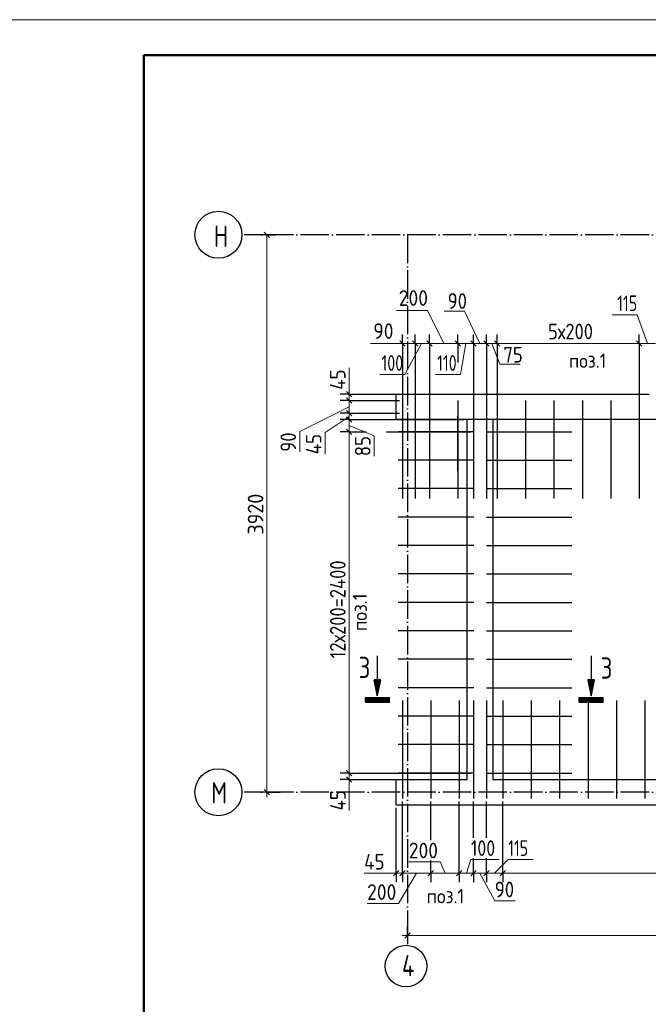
# Model space of a CAD drawing. Header units: millimetres. Extents: x -49773 to 2322955, y -3321 to 58485.
# Tile 546 of 580: x 2158809 to 2167648, y 34378 to 48225. Entities that reach past the tile are written whole.
import ezdxf

# ---------------------------------------------------------------- set-up
doc = ezdxf.new("R2010")
doc.units = ezdxf.units.MM
doc.linetypes.add('______11', pattern=[500, 400, -50, 0, -50])
doc.linetypes.add('______5', pattern=[1100, 800, -100, 100, -100])
for name, color, linetype, lineweight in [('Standard', 7, 'Continuous', 25), ('Арм.стержн. вертикальными 1', 22, 'Continuous', 35), ('Размерная линия_ общее', 7, 'Continuous', 13), ('Стена_ общее', 7, 'Continuous', 35)]:
    doc.layers.add(name, color=color, linetype=linetype, lineweight=lineweight)
doc.layers.add('Осевая линия_ общее', color=7, linetype='______5', lineweight=13, true_color=0xa0a0a0)
doc.styles.add('ISOCPEUR', font='txt')

msp = doc.modelspace()

# ---------------------------------------------------------------- linework, layer by layer
at = {"layer": 'Standard', "color": 7, "linetype": 'Continuous', "lineweight": -3, "transparency": 33554687}
for p, q in [((2163837.6, 39277.8), (2163837.6, 38940.3)), ((2166844.3, 39277.8), (2166844.3, 38940.3)), ((2163795.3, 38938.1), (2163879.9, 38938.1)), ((2163837.6, 38726.8), (2163795.3, 38938.1)), ((2163798, 38935.8), (2163877.2, 38935.8)), ((2163837.6, 38738.3), (2163798, 38935.8)), ((2163800.9, 38933.6), (2163874.3, 38933.6)), ((2163837.6, 38749.8), (2163800.9, 38933.6)), ((2163803.6, 38931.3), (2163871.6, 38931.3)), ((2163837.6, 38761.2), (2163803.6, 38931.3)), ((2163806.3, 38929.1), (2163868.9, 38929.1)), ((2163837.6, 38772.7), (2163806.3, 38929.1)), ((2163809, 38926.8), (2163866.2, 38926.8)), ((2163837.6, 38784.2), (2163809, 38926.8)), ((2163811.7, 38924.6), (2163863.5, 38924.6)), ((2163837.6, 38795.7), (2163811.7, 38924.6)), ((2163814.7, 38922.3), (2163860.6, 38922.3)), ((2163837.6, 38807.1), (2163814.7, 38922.3)), ((2163817.4, 38920.1), (2163857.8, 38920.1)), ((2163837.6, 38818.6), (2163817.4, 38920.1)), ((2163820.1, 38917.8), (2163855.2, 38917.8)), ((2163837.6, 38830.1), (2163820.1, 38917.8)), ((2163822.8, 38915.6), (2163852.4, 38915.6)), ((2163837.6, 38841.6), (2163822.8, 38915.6)), ((2163825.5, 38913.3), (2163849.7, 38913.3)), ((2163837.6, 38853), (2163825.5, 38913.3)), ((2163828.4, 38911.1), (2163846.8, 38911.1)), ((2163837.6, 38864.5), (2163828.4, 38911.1)), ((2163879.9, 38938.1), (2163837.6, 38726.8)), ((2163877.2, 38935.8), (2163837.6, 38738.3)), ((2163874.3, 38933.6), (2163837.6, 38749.8)), ((2163871.6, 38931.3), (2163837.6, 38761.2)), ((2163868.9, 38929.1), (2163837.6, 38772.7)), ((2163866.2, 38926.8), (2163837.6, 38784.2)), ((2163863.5, 38924.6), (2163837.6, 38795.7)), ((2163860.6, 38922.3), (2163837.6, 38807.1)), ((2163857.8, 38920.1), (2163837.6, 38818.6)), ((2163855.2, 38917.8), (2163837.6, 38830.1)), ((2163852.4, 38915.6), (2163837.6, 38841.6)), ((2163849.7, 38913.3), (2163837.6, 38853)), ((2163846.8, 38911.1), (2163837.6, 38864.5)), ((2166802, 38938.1), (2166886.6, 38938.1)), ((2166844.3, 38726.8), (2166802, 38938.1)), ((2166804.7, 38935.8), (2166883.9, 38935.8)), ((2166844.3, 38738.3), (2166804.7, 38935.8)), ((2166807.7, 38933.6), (2166881, 38933.6)), ((2166844.3, 38749.8), (2166807.7, 38933.6)), ((2166810.4, 38931.3), (2166878.3, 38931.3)), ((2166844.3, 38761.2), (2166810.4, 38931.3)), ((2166813.1, 38929.1), (2166875.6, 38929.1)), ((2166844.3, 38772.7), (2166813.1, 38929.1)), ((2166815.8, 38926.8), (2166872.9, 38926.8)), ((2166844.3, 38784.2), (2166815.8, 38926.8)), ((2166818.5, 38924.6), (2166870.2, 38924.6)), ((2166844.3, 38795.7), (2166818.5, 38924.6)), ((2166821.4, 38922.3), (2166867.3, 38922.3)), ((2166844.3, 38807.1), (2166821.4, 38922.3)), ((2166824.1, 38920.1), (2166864.6, 38920.1)), ((2166844.3, 38818.6), (2166824.1, 38920.1)), ((2166826.8, 38917.8), (2166861.9, 38917.8)), ((2166844.3, 38830.1), (2166826.8, 38917.8)), ((2166829.5, 38915.6), (2166859.2, 38915.6)), ((2166844.3, 38841.6), (2166829.5, 38915.6)), ((2166832.2, 38913.3), (2166856.5, 38913.3)), ((2166844.3, 38853), (2166832.2, 38913.3)), ((2166835.1, 38911.1), (2166853.6, 38911.1)), ((2166844.3, 38864.5), (2166835.1, 38911.1)), ((2166886.6, 38938.1), (2166844.3, 38726.8)), ((2166883.9, 38935.8), (2166844.3, 38738.3)), ((2166881, 38933.6), (2166844.3, 38749.8)), ((2166878.3, 38931.3), (2166844.3, 38761.2)), ((2166875.6, 38929.1), (2166844.3, 38772.7)), ((2166872.9, 38926.8), (2166844.3, 38784.2)), ((2166870.2, 38924.6), (2166844.3, 38795.7)), ((2166867.3, 38922.3), (2166844.3, 38807.1)), ((2166864.6, 38920.1), (2166844.3, 38818.6)), ((2166861.9, 38917.8), (2166844.3, 38830.1)), ((2166859.2, 38915.6), (2166844.3, 38841.6)), ((2166856.5, 38913.3), (2166844.3, 38853)), ((2166853.6, 38911.1), (2166844.3, 38864.5)), ((2163831.1, 38908.8), (2163844.1, 38908.8)), ((2163837.6, 38876), (2163831.1, 38908.8)), ((2163833.8, 38906.6), (2163841.4, 38906.6)), ((2163837.6, 38887.5), (2163833.8, 38906.6)), ((2163836.5, 38904.3), (2163838.7, 38904.3)), ((2163837.6, 38898.9), (2163836.5, 38904.3)), ((2163844.1, 38908.8), (2163837.6, 38876)), ((2163841.4, 38906.6), (2163837.6, 38887.5)), ((2163838.7, 38904.3), (2163837.6, 38898.9)), ((2166837.8, 38908.8), (2166850.9, 38908.8)), ((2166844.3, 38876), (2166837.8, 38908.8)), ((2166840.5, 38906.6), (2166848.2, 38906.6)), ((2166844.3, 38887.5), (2166840.5, 38906.6)), ((2166843.2, 38904.3), (2166845.5, 38904.3)), ((2166844.3, 38898.9), (2166843.2, 38904.3)), ((2166850.9, 38908.8), (2166844.3, 38876)), ((2166848.2, 38906.6), (2166844.3, 38887.5)), ((2166845.5, 38904.3), (2166844.3, 38898.9)), ((2163668.9, 38692.8), (2164006.4, 38692.8)), ((2163671.1, 38690.6), (2164004.1, 38690.6)), ((2163671.1, 38627.6), (2163671.1, 38690.6)), ((2163673.4, 38688.3), (2164001.8, 38688.3)), ((2163673.4, 38629.8), (2163673.4, 38688.3)), ((2163675.6, 38686.1), (2163999.6, 38686.1)), ((2163675.6, 38632.1), (2163675.6, 38686.1)), ((2163677.8, 38683.8), (2163997.4, 38683.8)), ((2163677.8, 38634.3), (2163677.8, 38683.8)), ((2163997.4, 38634.3), (2163677.8, 38634.3)), ((2163680.1, 38681.6), (2163995.1, 38681.6)), ((2163680.1, 38636.6), (2163680.1, 38681.6)), ((2163995.1, 38636.6), (2163680.1, 38636.6)), ((2163682.4, 38679.3), (2163992.9, 38679.3)), ((2163682.4, 38638.8), (2163682.4, 38679.3)), ((2163992.9, 38638.8), (2163682.4, 38638.8)), ((2163684.6, 38677.1), (2163990.6, 38677.1)), ((2163684.6, 38641.1), (2163684.6, 38677.1)), ((2163990.6, 38641.1), (2163684.6, 38641.1)), ((2163686.9, 38674.8), (2163988.3, 38674.8)), ((2163686.9, 38643.3), (2163686.9, 38674.8)), ((2163988.3, 38643.3), (2163686.9, 38643.3)), ((2163689.1, 38672.6), (2163986.1, 38672.6)), ((2163689.1, 38645.6), (2163689.1, 38672.6)), ((2163986.1, 38645.6), (2163689.1, 38645.6)), ((2163691.4, 38670.3), (2163983.9, 38670.3)), ((2163691.4, 38647.8), (2163691.4, 38670.3)), ((2163983.9, 38647.8), (2163691.4, 38647.8)), ((2163693.6, 38668.1), (2163981.6, 38668.1)), ((2163693.6, 38650.1), (2163693.6, 38668.1)), ((2163981.6, 38650.1), (2163693.6, 38650.1)), ((2163695.9, 38665.8), (2163979.4, 38665.8)), ((2163695.9, 38652.3), (2163695.9, 38665.8)), ((2163979.4, 38652.3), (2163695.9, 38652.3)), ((2163698.1, 38663.6), (2163977.1, 38663.6)), ((2163698.1, 38654.6), (2163698.1, 38663.6)), ((2163977.1, 38654.6), (2163698.1, 38654.6)), ((2163700.4, 38661.3), (2163974.8, 38661.3)), ((2163700.4, 38656.8), (2163700.4, 38661.3)), ((2163974.8, 38656.8), (2163700.4, 38656.8)), ((2163702.6, 38659.1), (2163972.6, 38659.1)), ((2163972.6, 38659.1), (2163702.6, 38659.1)), ((2163702.6, 38659.1), (2163702.6, 38659.1)), ((2163970.4, 38661.3), (2163704.9, 38661.3)), ((2163704.9, 38656.8), (2163970.4, 38656.8)), ((2163968.1, 38663.6), (2163707.1, 38663.6)), ((2163707.1, 38654.6), (2163968.1, 38654.6)), ((2163965.9, 38665.8), (2163709.4, 38665.8)), ((2163709.4, 38652.3), (2163965.9, 38652.3)), ((2163963.6, 38668.1), (2163711.6, 38668.1)), ((2163711.6, 38650.1), (2163963.6, 38650.1)), ((2163961.4, 38670.3), (2163713.8, 38670.3)), ((2163713.8, 38647.8), (2163961.4, 38647.8)), ((2163974.8, 38661.3), (2163974.8, 38656.8)), ((2163977.1, 38663.6), (2163977.1, 38654.6)), ((2163979.4, 38665.8), (2163979.4, 38652.3)), ((2163981.6, 38668.1), (2163981.6, 38650.1)), ((2163983.9, 38670.3), (2163983.9, 38647.8)), ((2163986.1, 38672.6), (2163986.1, 38645.6)), ((2163988.3, 38674.8), (2163988.3, 38643.3)), ((2163990.6, 38677.1), (2163990.6, 38641.1)), ((2163992.9, 38679.3), (2163992.9, 38638.8)), ((2163995.1, 38681.6), (2163995.1, 38636.6)), ((2163997.4, 38683.8), (2163997.4, 38634.3)), ((2163999.6, 38686.1), (2163999.6, 38632.1)), ((2164001.8, 38688.3), (2164001.8, 38629.8)), ((2164004.1, 38690.6), (2164004.1, 38627.6)), ((2166675.6, 38692.8), (2167013.1, 38692.8)), ((2166677.8, 38690.6), (2167010.8, 38690.6)), ((2166677.8, 38627.6), (2166677.8, 38690.6)), ((2166680.1, 38688.3), (2167008.6, 38688.3)), ((2166680.1, 38629.8), (2166680.1, 38688.3)), ((2166682.3, 38686.1), (2167006.3, 38686.1)), ((2166682.3, 38632.1), (2166682.3, 38686.1)), ((2166684.6, 38683.8), (2167004.1, 38683.8)), ((2166684.6, 38634.3), (2166684.6, 38683.8)), ((2167004.1, 38634.3), (2166684.6, 38634.3)), ((2166686.8, 38681.6), (2167001.8, 38681.6)), ((2166686.8, 38636.6), (2166686.8, 38681.6)), ((2167001.8, 38636.6), (2166686.8, 38636.6)), ((2166689.1, 38679.3), (2166999.6, 38679.3)), ((2166689.1, 38638.8), (2166689.1, 38679.3)), ((2166999.6, 38638.8), (2166689.1, 38638.8)), ((2166691.3, 38677.1), (2166997.3, 38677.1)), ((2166691.3, 38641.1), (2166691.3, 38677.1)), ((2166997.3, 38641.1), (2166691.3, 38641.1)), ((2166693.6, 38674.8), (2166995.1, 38674.8)), ((2166693.6, 38643.3), (2166693.6, 38674.8)), ((2166995.1, 38643.3), (2166693.6, 38643.3)), ((2166695.8, 38672.6), (2166992.8, 38672.6)), ((2166695.8, 38645.6), (2166695.8, 38672.6)), ((2166992.8, 38645.6), (2166695.8, 38645.6)), ((2166698.1, 38670.3), (2166990.6, 38670.3)), ((2166698.1, 38647.8), (2166698.1, 38670.3)), ((2166990.6, 38647.8), (2166698.1, 38647.8)), ((2166700.3, 38668.1), (2166988.3, 38668.1)), ((2166700.3, 38650.1), (2166700.3, 38668.1)), ((2166988.3, 38650.1), (2166700.3, 38650.1)), ((2166702.6, 38665.8), (2166986.1, 38665.8)), ((2166702.6, 38652.3), (2166702.6, 38665.8)), ((2166986.1, 38652.3), (2166702.6, 38652.3)), ((2166704.8, 38663.6), (2166983.8, 38663.6)), ((2166704.8, 38654.6), (2166704.8, 38663.6)), ((2166983.8, 38654.6), (2166704.8, 38654.6)), ((2166707.1, 38661.3), (2166981.6, 38661.3)), ((2166707.1, 38656.8), (2166707.1, 38661.3)), ((2166981.6, 38656.8), (2166707.1, 38656.8)), ((2166709.3, 38659.1), (2166979.3, 38659.1)), ((2166979.3, 38659.1), (2166709.3, 38659.1)), ((2166709.3, 38659.1), (2166709.3, 38659.1)), ((2166977.1, 38661.3), (2166711.6, 38661.3)), ((2166711.6, 38656.8), (2166977.1, 38656.8)), ((2166974.8, 38663.6), (2166713.8, 38663.6)), ((2166713.8, 38654.6), (2166974.8, 38654.6)), ((2166972.6, 38665.8), (2166716.1, 38665.8)), ((2166716.1, 38652.3), (2166972.6, 38652.3)), ((2166970.3, 38668.1), (2166718.3, 38668.1)), ((2166718.3, 38650.1), (2166970.3, 38650.1)), ((2166968.1, 38670.3), (2166720.6, 38670.3)), ((2166720.6, 38647.8), (2166968.1, 38647.8)), ((2166981.6, 38661.3), (2166981.6, 38656.8)), ((2166983.8, 38663.6), (2166983.8, 38654.6)), ((2166986.1, 38665.8), (2166986.1, 38652.3)), ((2166988.3, 38668.1), (2166988.3, 38650.1)), ((2166990.6, 38670.3), (2166990.6, 38647.8)), ((2166992.8, 38672.6), (2166992.8, 38645.6)), ((2166995.1, 38674.8), (2166995.1, 38643.3)), ((2166997.3, 38677.1), (2166997.3, 38641.1)), ((2166999.6, 38679.3), (2166999.6, 38638.8)), ((2167001.8, 38681.6), (2167001.8, 38636.6)), ((2167004.1, 38683.8), (2167004.1, 38634.3)), ((2167006.3, 38686.1), (2167006.3, 38632.1)), ((2167008.6, 38688.3), (2167008.6, 38629.8)), ((2167010.8, 38690.6), (2167010.8, 38627.6)), ((2164004.1, 38627.6), (2163671.1, 38627.6)), ((2164001.8, 38629.8), (2163673.4, 38629.8)), ((2163999.6, 38632.1), (2163675.6, 38632.1)), ((2167010.8, 38627.6), (2166677.8, 38627.6)), ((2167008.6, 38629.8), (2166680.1, 38629.8)), ((2167006.3, 38632.1), (2166682.3, 38632.1))]:
    msp.add_line(p, q, dxfattribs=at)
at = {"layer": 'Standard', "color": 7, "linetype": 'Continuous', "lineweight": 13, "transparency": 33554687}
msp.add_lwpolyline([(2158554.9, 6224.7), (2217954.9, 6224.7), (2217954.9, 48224.7), (2158554.9, 48224.7), (2158554.9, 6224.7)], close=True, dxfattribs=at)
at = {"layer": 'Standard', "color": 7, "linetype": 'Continuous', "lineweight": 50, "transparency": 33554687}
msp.add_lwpolyline([(2160554.9, 47724.7), (2217454.9, 47724.7), (2217454.9, 6724.7), (2160554.9, 6724.7), (2160554.9, 47724.7)], close=True, dxfattribs=at)
at = {"layer": 'Standard', "color": 7, "linetype": 'Continuous', "lineweight": -3, "transparency": 33554687}
for points in [[(2163837.6, 38940.3), (2163792.6, 38940.3), (2163837.6, 38715.3), (2163882.6, 38940.3), (2163837.6, 38940.3)], [(2166844.3, 38940.3), (2166799.3, 38940.3), (2166844.3, 38715.3), (2166889.3, 38940.3), (2166844.3, 38940.3)], [(2163668.9, 38692.8), (2163668.9, 38625.3), (2164006.4, 38625.3), (2164006.4, 38692.8)], [(2166675.6, 38692.8), (2166675.6, 38625.3), (2167013.1, 38625.3), (2167013.1, 38692.8)]]:
    msp.add_lwpolyline(points, dxfattribs=at)
at = {"layer": 'Арм.стержн. вертикальными 1', "color": 4, "linetype": 'Continuous', "lineweight": 25, "transparency": 33554687}
for p, q in [((2164190.4, 42869.6), (2164190.4, 41490.5)), ((2164369.4, 42869.6), (2164369.4, 41490.5)), ((2164570.4, 42869.5), (2164570.4, 41490.4)), ((2164970.4, 42869.5), (2164970.4, 41490.4)), ((2165191.4, 42868.6), (2165191.4, 41489.5)), ((2165370.4, 42868.6), (2165370.4, 41489.5)), ((2165520.4, 42869.6), (2165520.4, 41490.5)), ((2165920.4, 42869.6), (2165920.4, 41490.5)), ((2166320.4, 42869.6), (2166320.4, 41490.5)), ((2166720.4, 42869.6), (2166720.4, 41490.5)), ((2167120.4, 42869.6), (2167120.4, 41490.5)), ((2167520.4, 42869.6), (2167520.4, 41490.5)), ((2165192.5, 42430.5), (2164130.4, 42430.5)), ((2165370.4, 42430.5), (2166570.4, 42430.5)), ((2165192.5, 42030.5), (2164130.4, 42030.5)), ((2165370.4, 42030.5), (2166570.4, 42030.5)), ((2165192.5, 41630.5), (2164130.4, 41630.5)), ((2165370.4, 41630.5), (2166570.4, 41630.5)), ((2165192.5, 41230.5), (2164130.4, 41230.5)), ((2165370.4, 41230.5), (2166570.4, 41230.5)), ((2165192.5, 40830.5), (2164130.4, 40830.5)), ((2165370.4, 40830.5), (2166570.4, 40830.5)), ((2165192.5, 40430.5), (2164130.4, 40430.5)), ((2165370.4, 40430.5), (2166570.4, 40430.5)), ((2165192.5, 40030.5), (2164130.4, 40030.5)), ((2165370.4, 40030.5), (2166570.4, 40030.5)), ((2165192.5, 39630.5), (2164130.4, 39630.5)), ((2165370.4, 39630.5), (2166570.4, 39630.5)), ((2165192.5, 39230.5), (2164130.4, 39230.5)), ((2165370.4, 39230.5), (2166570.4, 39230.5)), ((2165192.5, 38830.5), (2164130.4, 38830.5)), ((2165370.4, 38830.5), (2166570.4, 38830.5)), ((2164190.4, 38649.6), (2164190.4, 37270.5)), ((2164590.4, 38649.6), (2164590.4, 37270.5)), ((2164990.4, 38649.6), (2164990.4, 37270.5)), ((2165190.4, 38650.5), (2165190.4, 37271.4)), ((2165370.4, 38650.5), (2165370.4, 37271.4)), ((2165600.4, 38649.6), (2165600.4, 37270.5)), ((2166000.4, 38649.6), (2166000.4, 37270.5)), ((2166400.4, 38649.6), (2166400.4, 37270.5)), ((2166800.4, 38649.6), (2166800.4, 37270.5)), ((2167200.4, 38649.6), (2167200.4, 37270.5)), ((2167600.4, 38649.6), (2167600.4, 37270.5)), ((2165192.5, 38430.5), (2164130.4, 38430.5)), ((2165370.4, 38430.5), (2166570.4, 38430.5)), ((2165192.5, 38030.5), (2164130.4, 38030.5)), ((2165370.4, 38030.5), (2166570.4, 38030.5)), ((2165192.5, 37630.5), (2164130.4, 37630.5)), ((2165370.4, 37630.5), (2166570.4, 37630.5))]:
    msp.add_line(p, q, dxfattribs=at)
at = {"layer": 'Осевая линия_ общее', "color": 253, "linetype": '______11', "lineweight": -3, "true_color": 0xa0a0a0, "transparency": 33554687}
for p, q in [((2175660.4, 45200.5), (2161966.6, 45200.5)), ((2164260.4, 45200.5), (2164260.4, 35207.1)), ((2175660.4, 37360.5), (2161966.6, 37360.5))]:
    msp.add_line(p, q, dxfattribs=at)
at = {"layer": 'Осевая линия_ общее', "color": 7, "linetype": 'Continuous', "lineweight": 25, "transparency": 33554687}
for centre, radius in [((2161602.2, 45200.1), 330.4), ((2161602.2, 37360.1), 330.4), ((2164240.9, 34914.7), 292.4)]:
    msp.add_circle(centre, radius, dxfattribs=at)
at = {"layer": 'Размерная линия_ общее', "color": 253, "linetype": 'Continuous', "lineweight": -3, "true_color": 0xa0a0a0, "transparency": 33554687}
for p, q in [((2162285.2, 45200.5), (2162160.2, 45200.5)), ((2162285.2, 45200.5), (2162410.2, 45200.5)), ((2164190.4, 43671), (2164190.4, 43796)), ((2164369.4, 43671), (2164369.4, 43796)), ((2164570.4, 43671), (2164570.4, 43796)), ((2164970.4, 43671), (2164970.4, 43796)), ((2165191.3, 43671), (2165191.3, 43796)), ((2165370.4, 43671), (2165370.4, 43796)), ((2165520.4, 43671), (2165520.4, 43796)), ((2167520.4, 43671), (2167520.4, 43796)), ((2164190.4, 43671), (2164190.4, 43546)), ((2164369.4, 43671), (2164369.4, 43546)), ((2164570.4, 43671), (2164570.4, 43546)), ((2164970.4, 43671), (2164970.4, 43546)), ((2165191.3, 43671), (2165191.3, 43546)), ((2165370.4, 43671), (2165370.4, 43546)), ((2165520.4, 43671), (2165520.4, 43546)), ((2167520.4, 43671), (2167520.4, 43546)), ((2163441.6, 42960.5), (2163316.6, 42960.5)), ((2163441.6, 42960.5), (2163566.6, 42960.5)), ((2163441.6, 42869.6), (2163316.6, 42869.6)), ((2163441.6, 42869.6), (2163566.6, 42869.6)), ((2163441.6, 42690.5), (2163316.6, 42690.5)), ((2163441.6, 42690.5), (2163566.6, 42690.5)), ((2164970.4, 41875.6), (2164970.4, 42650.4)), ((2163441.6, 42600.5), (2163316.6, 42600.5)), ((2163441.6, 42600.5), (2163566.6, 42600.5)), ((2163441.6, 42430.5), (2163316.6, 42430.5)), ((2163441.6, 42430.5), (2163566.6, 42430.5)), ((2163966, 42430.5), (2165150.4, 42430.5)), ((2163441.6, 37630.5), (2163316.6, 37630.5)), ((2163441.6, 37540.5), (2163316.6, 37540.5)), ((2163441.6, 37630.5), (2163566.6, 37630.5)), ((2163441.6, 37540.5), (2163566.6, 37540.5)), ((2162285.2, 37360.5), (2162160.2, 37360.5)), ((2162285.2, 37360.5), (2162410.2, 37360.5)), ((2162285.2, 37360.5), (2162471.8, 37360.5)), ((2164590.4, 36684.1), (2164590.4, 37230.5)), ((2165191.3, 36717), (2165191.3, 37231.4)), ((2165370.4, 36717), (2165370.4, 37231.4)), ((2164100.4, 36220.5), (2164100.4, 36345.5)), ((2164190.4, 36220.5), (2164190.4, 36345.5)), ((2164590.4, 36220.5), (2164590.4, 36345.5)), ((2164990.4, 36220.5), (2164990.4, 36345.5)), ((2165191.3, 36220.5), (2165191.3, 36345.5)), ((2165370.4, 36220.5), (2165370.4, 36345.5)), ((2165600.4, 36220.5), (2165600.4, 36345.5)), ((2164100.4, 36220.5), (2164100.4, 36095.5)), ((2164190.4, 36220.5), (2164190.4, 36095.5)), ((2164590.4, 36220.5), (2164590.4, 36095.5)), ((2164990.4, 36220.5), (2164990.4, 36095.5)), ((2165191.3, 36220.5), (2165191.3, 36095.5)), ((2165370.4, 36220.5), (2165370.4, 36095.5)), ((2165600.4, 36220.5), (2165600.4, 36095.5)), ((2164260.4, 35346.5), (2164260.4, 35471.5)), ((2164260.4, 35346.5), (2164260.4, 35221.5)), ((2164260.4, 35346.5), (2164260.4, 35257))]:
    msp.add_line(p, q, dxfattribs=at)
at = {"layer": 'Размерная линия_ общее', "color": 7, "linetype": 'Continuous', "lineweight": 25, "transparency": 33554687}
for p, q in [((2162247.7, 45238), (2162322.7, 45163)), ((2164152.9, 43708.5), (2164227.9, 43633.5)), ((2164331.9, 43708.5), (2164406.9, 43633.5)), ((2164532.9, 43708.5), (2164607.9, 43633.5)), ((2164932.9, 43708.5), (2165007.9, 43633.5)), ((2165153.8, 43708.5), (2165228.8, 43633.5)), ((2165332.9, 43708.5), (2165407.9, 43633.5)), ((2165482.9, 43708.5), (2165557.9, 43633.5)), ((2167482.9, 43708.5), (2167557.9, 43633.5)), ((2163404.1, 42998), (2163479.1, 42923)), ((2163404.1, 42907.1), (2163479.1, 42832.1)), ((2163404.1, 42728), (2163479.1, 42653)), ((2163404.1, 42638), (2163479.1, 42563)), ((2163404.1, 42468), (2163479.1, 42393)), ((2163404.1, 37668), (2163479.1, 37593)), ((2163404.1, 37578), (2163479.1, 37503)), ((2162247.7, 37398), (2162322.7, 37323)), ((2164062.9, 36183), (2164137.9, 36258)), ((2164152.9, 36183), (2164227.9, 36258)), ((2164552.9, 36183), (2164627.9, 36258)), ((2164952.9, 36183), (2165027.9, 36258)), ((2165153.8, 36183), (2165228.8, 36258)), ((2165332.9, 36183), (2165407.9, 36258)), ((2165562.9, 36183), (2165637.9, 36258)), ((2164222.9, 35309), (2164297.9, 35384))]:
    msp.add_line(p, q, dxfattribs=at)
at = {"layer": 'Размерная линия_ общее', "color": 7, "linetype": 'Continuous', "lineweight": 13, "transparency": 33554687}
for p, q in [((2162285.2, 45200.5), (2162285.2, 37360.5)), ((2164544.8, 44136.5), (2164104.8, 44136.5)), ((2164770.4, 43671), (2164544.8, 44136.5)), ((2165063.7, 44126.9), (2164777.7, 44126.9)), ((2165280.8, 43671), (2165063.7, 44126.9)), ((2167491.6, 44075.3), (2167139.6, 44075.3)), ((2167635.3, 43671), (2167491.6, 44075.3)), ((2164267.7, 43671.2), (2163740.8, 43671.2)), ((2164460.4, 43671), (2164224, 43236.1)), ((2164515.4, 43671), (2164267.7, 43671.2)), ((2164460.4, 43671), (2164385.4, 43671)), ((2164460.4, 43671), (2164570.4, 43671)), ((2164970.4, 43671), (2165191.3, 43671)), ((2165080.8, 43671), (2165006.4, 43236.1)), ((2165191.3, 43671), (2165370.4, 43671)), ((2165370.4, 43671), (2165520.4, 43671)), ((2165445.4, 43671), (2165558, 43381.5)), ((2165520.4, 43671), (2167520.4, 43671)), ((2167520.4, 43671), (2167750.3, 43671)), ((2165558, 43381.5), (2165844, 43381.5)), ((2163441.6, 43019.5), (2163441.6, 43327.5)), ((2164224, 43236.1), (2163872, 43236.1)), ((2165006.4, 43236.1), (2164654.4, 43236.1)), ((2163441.6, 43019.5), (2163441.6, 42960.5)), ((2163441.6, 42960.5), (2163441.6, 42869.6)), ((2163441.6, 42869.6), (2163441.6, 42690.5)), ((2163441.6, 42780), (2162746, 42434.3)), ((2163441.6, 42690.5), (2163441.6, 42600.5)), ((2163441.6, 42645.5), (2163102.4, 42421.2)), ((2163441.6, 42600.5), (2163441.6, 42430.5)), ((2163441.6, 42515.5), (2163791.8, 42371.5)), ((2162746, 42434.3), (2162746, 42148.3)), ((2163102.4, 42421.2), (2163102.4, 42113.1)), ((2163441.6, 42430.5), (2163441.6, 37630.5)), ((2163791.8, 42371.5), (2163791.8, 42085.5)), ((2163441.6, 37630.5), (2163441.6, 37540.5)), ((2163441.6, 37585.5), (2163443.7, 37411.4)), ((2163441.6, 37540.5), (2163441.6, 37465.5)), ((2163443.7, 37411.4), (2163443.7, 37103.4)), ((2162285.2, 37360.5), (2162285.2, 37285.5)), ((2164719.7, 36381.1), (2164279.7, 36381.1)), ((2164790.4, 36220.5), (2164719.7, 36381.1)), ((2165090.8, 36220.5), (2165152.9, 36414)), ((2165152.9, 36414), (2165548.9, 36414)), ((2165485.4, 36220.5), (2165676.8, 36413.6)), ((2165676.8, 36413.6), (2166028.8, 36413.6)), ((2163960.2, 36222.2), (2163652.2, 36222.2)), ((2164145.4, 36220.5), (2163960.2, 36222.2)), ((2164100.4, 36220.5), (2164025.4, 36220.5)), ((2164100.4, 36220.5), (2164190.4, 36220.5)), ((2164390.4, 36220.5), (2164133.6, 35795.8)), ((2164590.4, 36220.5), (2164990.4, 36220.5)), ((2164990.4, 36220.5), (2165191.3, 36220.5)), ((2165191.3, 36220.5), (2165370.4, 36220.5)), ((2165280.8, 36220.5), (2165488.6, 35832.3)), ((2165370.4, 36220.5), (2165600.4, 36220.5)), ((2165600.4, 36220.5), (2172000.4, 36220.5)), ((2164133.6, 35795.8), (2163693.6, 35795.8)), ((2165488.6, 35832.3), (2165774.6, 35832.3)), ((2164260.4, 35346.5), (2164185.4, 35346.5))]:
    msp.add_line(p, q, dxfattribs=at)
at = {"layer": 'Размерная линия_ общее', "color": 253, "linetype": 'Continuous', "lineweight": -3, "true_color": 0xa0a0a0, "transparency": 33554687}
for points in [[(2162285.2, 45200.5), (2162302.2, 45200.5), (2162302.2, 45200.5), (2162374.7, 45200.5)], [(2164190.4, 43671), (2164190.4, 43654.3), (2164190.4, 43654.3), (2164190.4, 43654.2), (2164190.4, 43654.2), (2164190.4, 43654.2), (2164190.4, 43654.2), (2164190.4, 43654.2), (2164190.4, 43654.2), (2164190.4, 43641), (2164190.4, 43641), (2164190.4, 43634.7), (2164190.4, 43634.7), (2164190.4, 43628.2), (2164190.4, 43628.2), (2164190.4, 43560.2), (2164190.4, 43560.2), (2164190.4, 43465.1), (2164190.4, 43465.1), (2164190.4, 42074.6)], [(2164369.4, 43671), (2164369.4, 43654.3), (2164369.4, 43654.3), (2164369.4, 43654.2), (2164369.4, 43654.2), (2164369.4, 43654.2), (2164369.4, 43654.2), (2164369.4, 43654.2), (2164369.4, 43654.2), (2164369.4, 43641), (2164369.4, 43641), (2164369.4, 43634.7), (2164369.4, 43634.7), (2164369.4, 43628.2), (2164369.4, 43628.2), (2164369.4, 43560.2), (2164369.4, 43560.2), (2164369.4, 43465.1), (2164369.4, 43465.1), (2164369.4, 42074.6)], [(2164570.4, 43671), (2164570.4, 43654.3), (2164570.4, 43654.3), (2164570.4, 43654.2), (2164570.4, 43654.2), (2164570.4, 43654.2), (2164570.4, 43654.2), (2164570.4, 43654.2), (2164570.4, 43654.2), (2164570.4, 43638.1), (2164570.4, 43638.1), (2164570.4, 43630.5), (2164570.4, 43630.5), (2164570.4, 43622.6), (2164570.4, 43622.6), (2164570.4, 43540), (2164570.4, 43540), (2164570.4, 43424.4), (2164570.4, 43424.4), (2164570.4, 42344.7)], [(2164970.4, 43671), (2164970.4, 43654.3), (2164970.4, 43654.3), (2164970.4, 43654.2), (2164970.4, 43654.2), (2164970.4, 43654.2), (2164970.4, 43654.2), (2164970.4, 43654.1), (2164970.4, 43654.1), (2164970.4, 43627.8), (2164970.4, 43627.8), (2164970.4, 43615.3), (2164970.4, 43615.3), (2164970.4, 43602.2), (2164970.4, 43602.2), (2164970.4, 43466.4), (2164970.4, 43466.4), (2164970.4, 43405.6)], [(2165191.3, 43671), (2165191.3, 43654.4), (2165191.3, 43654.4), (2165191.3, 43654.2), (2165191.3, 43654.2), (2165191.3, 43654.2), (2165191.3, 43654.2), (2165191.3, 43654.1), (2165191.3, 43654.1), (2165191.3, 43622.1), (2165191.3, 43622.1), (2165191.3, 43606.8), (2165191.3, 43606.8), (2165191.3, 43590.9), (2165191.3, 43590.9), (2165191.3, 43425.8), (2165191.3, 43425.8), (2165191.3, 42345.6)], [(2165370.4, 43671), (2165370.4, 43654.4), (2165370.4, 43654.4), (2165370.4, 43654.2), (2165370.4, 43654.2), (2165370.4, 43654.2), (2165370.4, 43654.2), (2165370.4, 43654.1), (2165370.4, 43654.1), (2165370.4, 43617.4), (2165370.4, 43617.4), (2165370.4, 43600), (2165370.4, 43600), (2165370.4, 43581.8), (2165370.4, 43581.8), (2165370.4, 43392.9), (2165370.4, 43392.9), (2165370.4, 42345.6)], [(2165520.4, 43671), (2165520.4, 43654.4), (2165520.4, 43654.4), (2165520.4, 43654.2), (2165520.4, 43654.2), (2165520.4, 43654.2), (2165520.4, 43654.2), (2165520.4, 43654.1), (2165520.4, 43654.1), (2165520.4, 43613.6), (2165520.4, 43613.6), (2165520.4, 43594.3), (2165520.4, 43594.3), (2165520.4, 43574.2), (2165520.4, 43574.2), (2165520.4, 43365.3), (2165520.4, 43365.3), (2165520.4, 42344.6)], [(2167520.4, 43671), (2167520.4, 43654.6), (2167520.4, 43654.6), (2167520.4, 43654.2), (2167520.4, 43654.2), (2167520.4, 43654.1), (2167520.4, 43654.1), (2167520.4, 43561.8), (2167520.4, 43561.8), (2167520.4, 43518), (2167520.4, 43518), (2167520.4, 43472.3), (2167520.4, 43472.3), (2167520.4, 42344.6)], [(2163441.6, 42960.5), (2163458.9, 42960.5), (2163458.9, 42960.5), (2163460, 42960.5), (2163460, 42960.5), (2163655.6, 42960.5), (2163655.6, 42960.5), (2164420.4, 42960.5)], [(2163441.6, 42869.6), (2163458.9, 42869.6), (2163458.9, 42869.6), (2163460, 42869.6), (2163460, 42869.6), (2163660, 42869.6), (2163660, 42869.6), (2164150.4, 42869.6)], [(2163441.6, 42690.5), (2163458.9, 42690.5), (2163458.9, 42690.5), (2163460.1, 42690.5), (2163460.1, 42690.5), (2163668.6, 42690.5), (2163668.6, 42690.5), (2164150.4, 42690.5)], [(2163441.6, 42600.5), (2163458.9, 42600.5), (2163458.9, 42600.5), (2163460.1, 42600.5), (2163460.1, 42600.5), (2163673, 42600.5), (2163673, 42600.5), (2165060.4, 42600.5)], [(2163441.6, 42430.5), (2163458.8, 42430.5), (2163458.8, 42430.5), (2163460.1, 42430.5), (2163460.1, 42430.5), (2163680, 42430.5)], [(2163441.6, 37630.5), (2163460.7, 37630.5), (2163460.7, 37630.5), (2165150.4, 37630.5)], [(2163441.6, 37540.5), (2163460.7, 37540.5), (2163460.7, 37540.5), (2165060.4, 37540.5)], [(2164100.4, 36220.5), (2164100.4, 36239), (2164100.4, 36239), (2164100.4, 36239.1), (2164100.4, 36239.1), (2164100.4, 36239.1), (2164100.4, 36239.1), (2164100.4, 36249.6), (2164100.4, 36249.6), (2164100.4, 36252.1), (2164100.4, 36252.1), (2164100.4, 36256.7), (2164100.4, 36256.7), (2164100.4, 36257.4), (2164100.4, 36257.4), (2164100.4, 36284.7), (2164100.4, 36284.7), (2164100.4, 36300.7), (2164100.4, 36300.7), (2164100.4, 36361), (2164100.4, 36361), (2164100.4, 37140.5)], [(2164190.4, 36220.5), (2164190.4, 36238.9), (2164190.4, 36238.9), (2164190.4, 36239.1), (2164190.4, 36239.1), (2164190.4, 36239.1), (2164190.4, 36239.1), (2164190.4, 36251.5), (2164190.4, 36251.5), (2164190.4, 36254.6), (2164190.4, 36254.6), (2164190.4, 36260), (2164190.4, 36260), (2164190.4, 36260.9), (2164190.4, 36260.9), (2164190.4, 36293.2), (2164190.4, 36293.2), (2164190.4, 36312.2), (2164190.4, 36312.2), (2164190.4, 36383.8), (2164190.4, 36383.8), (2164190.4, 37230.5)], [(2164990.4, 36220.5), (2164990.4, 36238.6), (2164990.4, 36238.6), (2164990.4, 36238.9), (2164990.4, 36238.9), (2164990.4, 36239), (2164990.4, 36239), (2164990.4, 36268.8), (2164990.4, 36268.8), (2164990.4, 36276.2), (2164990.4, 36276.2), (2164990.4, 36289.3), (2164990.4, 36289.3), (2164990.4, 36291.3), (2164990.4, 36291.3), (2164990.4, 36368.8), (2164990.4, 36368.8), (2164990.4, 36414.4), (2164990.4, 36414.4), (2164990.4, 37230.5)], [(2165600.4, 36220.5), (2165600.4, 36238.4), (2165600.4, 36238.4), (2165600.4, 36238.8), (2165600.4, 36238.8), (2165600.4, 36238.9), (2165600.4, 36238.9), (2165600.4, 36282), (2165600.4, 36282), (2165600.4, 36292.7), (2165600.4, 36292.7), (2165600.4, 36311.5), (2165600.4, 36311.5), (2165600.4, 36314.4), (2165600.4, 36314.4), (2165600.4, 36426.5), (2165600.4, 36426.5), (2165600.4, 37230.5)], [(2165191.3, 36220.5), (2165191.3, 36238.6), (2165191.3, 36238.6), (2165191.3, 36238.9), (2165191.3, 36238.9), (2165191.3, 36239), (2165191.3, 36239), (2165191.3, 36273.2), (2165191.3, 36273.2), (2165191.3, 36281.6), (2165191.3, 36281.6), (2165191.3, 36296.6), (2165191.3, 36296.6), (2165191.3, 36298.9), (2165191.3, 36298.9), (2165191.3, 36387.8), (2165191.3, 36387.8), (2165191.3, 36431)], [(2165370.4, 36220.5), (2165370.4, 36238.5), (2165370.4, 36238.5), (2165370.4, 36238.9), (2165370.4, 36238.9), (2165370.4, 36238.9), (2165370.4, 36238.9), (2165370.4, 36277.1), (2165370.4, 36277.1), (2165370.4, 36286.4), (2165370.4, 36286.4), (2165370.4, 36303.1), (2165370.4, 36303.1), (2165370.4, 36305.7), (2165370.4, 36305.7), (2165370.4, 36404.7), (2165370.4, 36404.7), (2165370.4, 36431)], [(2164590.4, 36220.5), (2164590.4, 36238.8), (2164590.4, 36238.8), (2164590.4, 36239), (2164590.4, 36239), (2164590.4, 36239), (2164590.4, 36239), (2164590.4, 36260.2), (2164590.4, 36260.2), (2164590.4, 36265.4), (2164590.4, 36265.4), (2164590.4, 36274.6), (2164590.4, 36274.6), (2164590.4, 36276.1), (2164590.4, 36276.1), (2164590.4, 36331), (2164590.4, 36331), (2164590.4, 36363.3), (2164590.4, 36363.3), (2164590.4, 36398.1)]]:
    msp.add_lwpolyline(points, dxfattribs=at)
at = {"layer": 'Размерная линия_ общее', "color": 7, "linetype": 'Continuous', "lineweight": 13, "transparency": 33554687}
for points in [[(2164570.4, 43671), (2164693.8, 43671), (2164693.8, 43671), (2164970.4, 43671)], [(2164190.4, 36220.5), (2164577.1, 36220.5), (2164577.1, 36220.5), (2164590.4, 36220.5)], [(2164260.4, 35346.5), (2169536.5, 35346.5), (2169536.5, 35346.5), (2175260.4, 35346.5)]]:
    msp.add_lwpolyline(points, dxfattribs=at)
at = {"layer": 'Стена_ общее', "color": 7, "linetype": 'Continuous', "lineweight": 25, "transparency": 33554687}
for p, q in [((2164100.4, 42600.5), (2164100.4, 42960.5)), ((2164100.4, 42960.5), (2167660.4, 42960.5)), ((2164460.4, 42600.5), (2164100.4, 42600.5)), ((2172320.4, 42600.5), (2164460.4, 42600.5)), ((2165100.4, 37540.5), (2165100.4, 42600.5)), ((2165460.4, 42600.5), (2165460.4, 37540.5)), ((2164100.4, 37540.5), (2165100.4, 37540.5)), ((2164100.4, 37180.5), (2164100.4, 37540.5)), ((2165460.4, 37540.5), (2175660.4, 37540.5)), ((2175660.4, 37180.5), (2164100.4, 37180.5))]:
    msp.add_line(p, q, dxfattribs=at)

# ---------------------------------------------------------------- texts
at = {"layer": 'Standard', "color": 7, "linetype": 'Continuous', "lineweight": 18, "transparency": 33554687, "char_height": 200, "width": 703.224, "attachment_point": 7, "style": 'ISOCPEUR'}
for insert, rotation in [((2166530.9, 43328.6), 0), ((2163691.5, 39627.4), 90), ((2164531.5, 35798.3), 0)]:
    msp.add_mtext('{\\W0.9400;поз.1}', dxfattribs=dict(at, insert=insert, rotation=rotation))
at = {"layer": 'Standard', "color": 7, "linetype": 'Continuous', "lineweight": 25, "transparency": 33554687, "char_height": 300, "width": 326.407, "attachment_point": 7, "style": 'ISOCPEUR'}
for insert in [(2163575.1, 38964.5), (2166978.6, 38957.3)]:
    msp.add_mtext('{\\W0.7800;3}', dxfattribs=dict(at, insert=insert))
at = {"layer": 'Осевая линия_ общее', "color": 7, "linetype": 'Continuous', "lineweight": 25, "transparency": 33554687, "char_height": 300, "attachment_point": 7, "style": 'ISOCPEUR'}
for s, insert, width in [('{\\W0.7500;Н}', (2161539.7, 45029.5), 472.272), ('{\\W0.7500;М}', (2161503.7, 37202.6), 472.289), ('{\\W0.7800;4}', (2164183.7, 34772.6), 326.407)]:
    msp.add_mtext(s, dxfattribs=dict(at, insert=insert, width=width))
at = {"layer": 'Размерная линия_ общее', "color": 7, "linetype": 'Continuous', "lineweight": 25, "transparency": 33554687, "char_height": 220, "attachment_point": 7, "style": 'ISOCPEUR'}
for s, insert, width, rotation in [('\\W0.91;200', (2164138.7, 44200.2), 561.988, 0), ('\\W0.87;90', (2164826.1, 44158), 403.924, 0), ('\\W0.74;115', (2167210.5, 44126.2), 455.155, 0), ('{\\W0.9100;90}', (2163780.3, 43735), 561.988, 0), ('\\W0.86;5х200', (2166238.4, 43729.6), 793.957, 0), ('\\W0.87;75', (2165609.6, 43402.2), 403.924, 0), ('{\\W0.7400;100}', (2163896.2, 43287.2), 455.155, 0), ('\\W0.74;110', (2164678.6, 43287.2), 455.155, 0), ('\\W0.88;45', (2163391.6, 43019.5), 426.789, 90), ('\\W0.87;90', (2162696, 42148.3), 403.924, 90), ('\\W0.88;45', (2163052.4, 42113.1), 426.797, 90), ('\\W0.87;85', (2163741.8, 42085.5), 403.924, 90), ('\\W0.93;3920', (2162235.2, 40983.5), 718.101, 90), ('\\W0.86;12х200=2400', (2163391.6, 39242.7), 1613.86, 90), ('\\W0.88;45', (2163393.7, 37103.4), 426.789, 90), ('\\W0.91;200', (2164279.7, 36431.1), 561.988, 0), ('\\W0.83;100', (2165152.9, 36464), 508.571, 0), ('\\W0.74;115', (2165676.8, 36463.6), 455.162, 0), ('\\W0.88;45', (2163652.2, 36272.2), 426.789, 0), ('\\W0.91;200', (2163693.6, 35845.8), 561.981, 0), ('\\W0.87;90', (2165488.6, 35882.3), 403.932, 0)]:
    msp.add_mtext(s, dxfattribs=dict(at, insert=insert, width=width, rotation=rotation))

doc.saveas('drawing.dxf')
